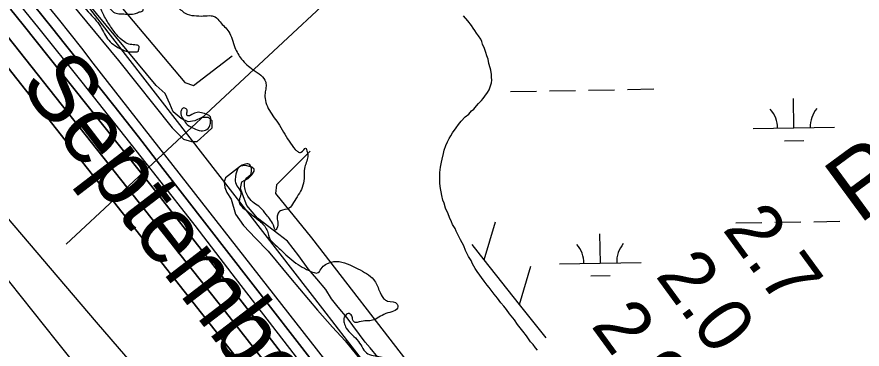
# Model space of a CAD drawing. Extents: x 3887375 to 3925618, y 296674 to 322633.
# Drawn here: x 3903484 to 3904521, y 303953 to 304360 of the extents above; entities that cross this region are included whole.
import ezdxf

# ---------------------------------------------------------------- set-up
doc = ezdxf.new("R2010")
doc.units = 0
for name, color, linetype in [('V-RIVR-EDGE', 7, 'Continuous'), ('V-RIVR-IDEN', 7, 'Continuous'), ('V-RIVR-JETY', 7, 'Continuous'), ('V-RIVR-RANG', 7, 'Continuous'), ('V-RIVR-RANG-IDEN', 7, 'Continuous'), ('V-RRAP-FSHR', 7, 'Continuous'), ('V-TOPO-DPTH', 7, 'Continuous'), ('V-TOPO-MAJR', 7, 'Continuous'), ('V-TOPO-MINR', 7, 'Continuous'), ('V-TOPO-WATR', 7, 'Continuous'), ('V-WETL-SWMP', 7, 'Continuous')]:
    doc.layers.add(name, color=color, linetype=linetype)

msp = doc.modelspace()

# ---------------------------------------------------------------- linework, layer by layer
at = {"layer": 'V-RIVR-EDGE'}
for points in [[(3903076.8, 304976.4), (3903099.6, 304951.7), (3903133.5, 304913.7), (3903157.3, 304882.8), (3903201.1, 304824.5), (3903232.9, 304785.1), (3903255.5, 304757.1), (3903311.1, 304686.2), (3903339, 304653.5), (3903361.5, 304623.5), (3903379.1, 304600.2), (3903404.6, 304571.6), (3903422.2, 304547.9), (3903438.8, 304529.2), (3903459, 304505.6), (3903478.9, 304488.2), (3903495.2, 304473.9), (3903506.8, 304465.6), (3903514.4, 304455.6), (3903517.7, 304442.9), (3903525, 304435.9), (3903528, 304430.3), (3903533.3, 304414.6), (3903540.6, 304402.3), (3903553.8, 304385), (3903573.4, 304364.3), (3903587.6, 304346.3), (3903597.9, 304330), (3903605.9, 304324), (3903619.5, 304318), (3903629.1, 304317.6), (3903632.8, 304318.3), (3903633.1, 304320.9), (3903633.5, 304324.3), (3903630.5, 304325.9), (3903622.8, 304326.6), (3903615.5, 304329.9), (3903606.2, 304338.3), (3903597.6, 304350.3), (3903589.3, 304364.3), (3903583.7, 304377.9), (3903578.4, 304391.9), (3903578.4, 304392.9), (3903580.1, 304393.2), (3903589.4, 304383.2), (3903599.7, 304368.6), (3903605.3, 304364.9), (3903612.6, 304364.2), (3903629.3, 304364.8), (3903634.2, 304366.5), (3903638.2, 304368.1), (3903639.3, 304373.8), (3903643.6, 304377.4), (3903648.9, 304379.1), (3903661.2, 304376.4), (3903666.5, 304381.4), (3903670.9, 304383.3), (3903678.8, 304383), (3903682.5, 304380.3), (3903681.5, 304372.3), (3903684.5, 304369.3), (3903690.1, 304365), (3903701.4, 304362), (3903712.4, 304361.6), (3903722, 304361.9), (3903727, 304360.6), (3903733, 304354.3), (3903743.6, 304342.3), (3903751.2, 304323), (3903759.5, 304308.6), (3903773.7, 304295.6), (3903789, 304280.3), (3903789.3, 304273.7), (3903788.3, 304266.7), (3903788.6, 304258), (3903792.2, 304248), (3903804.2, 304230.1), (3903817.7, 304208.1), (3903825.4, 304197.7), (3903828.4, 304195.1), (3903832.7, 304194.4), (3903838, 304199.4), (3903840, 304194.7), (3903840.6, 304188.7), (3903836.6, 304174.4), (3903836.3, 304162.1), (3903833.9, 304151.2), (3903823.2, 304132.6), (3903817.9, 304125.6), (3903807.2, 304122.3), (3903805.2, 304120.6), (3903803.2, 304116), (3903802.8, 304100.7), (3903801.2, 304098.7), (3903799.5, 304102), (3903789.9, 304117.7), (3903782.3, 304126.7), (3903774.7, 304132), (3903768, 304139), (3903763.1, 304152.3), (3903763.1, 304158), (3903770.8, 304167)], [(3903700.4, 304223.7), (3903709.7, 304220.6), (3903716.7, 304222.3), (3903721, 304228.9), (3903721.4, 304233.9), (3903721.1, 304237.9), (3903717.7, 304240.2), (3903703.1, 304242.9), (3903696.4, 304239.6), (3903692.8, 304239.3), (3903692.1, 304241.3), (3903692.5, 304246), (3903689.8, 304248.6), (3903687.5, 304248.6), (3903685.2, 304245.3), (3903684.8, 304241.3), (3903688.1, 304234.3)], [(3903688.1, 304234.3), (3903692.8, 304228.3), (3903700.4, 304223.7)], [(3903770.8, 304167), (3903771.4, 304174.6), (3903768.5, 304179.6), (3903762.5, 304179.3), (3903755.1, 304174.6), (3903752.1, 304164.7), (3903751.5, 304159), (3903754.8, 304151.4), (3903758.4, 304144.7), (3903757, 304137.4), (3903757, 304131.1), (3903762.3, 304125.4), (3903773.6, 304116.4), (3903785.6, 304106.1), (3903792.2, 304094.1), (3903793.5, 304088.8), (3903799.5, 304081.8), (3903811.4, 304070.8), (3903831.3, 304054.7), (3903842.3, 304049.1), (3903853.6, 304046.7), (3903858.3, 304053), (3903863.9, 304057.3), (3903875.9, 304060.3), (3903902.2, 304051.2), (3903921.7, 304037.9), (3903928.4, 304024.6), (3903933.7, 304014.9), (3903938.6, 304011.6), (3903950.6, 304007.9), (3903951.3, 304004.6), (3903936.6, 303996.3), (3903920, 303988), (3903913.3, 303987.4), (3903903.7, 303986.1), (3903899, 303985.4), (3903896, 303988.4), (3903894.7, 303993.7), (3903890.4, 303996.4), (3903886.4, 303993.4), (3903885, 303990.4), (3903885.4, 303984.8), (3903888, 303978.4), (3903902.9, 303962.1), (3903914.5, 303946.8), (3903923.5, 303944.4), (3903940.8, 303941.1), (3903950.1, 303937.7), (3903959.7, 303925.4), (3903966.3, 303909.8), (3903971.2, 303869.5), (3903974.8, 303858.9), (3903983.5, 303847.2), (3904004, 303830.5), (3904027.9, 303812.2), (3904040.9, 303805.5), (3904046.2, 303808.1), (3904059.2, 303805.4), (3904061.5, 303801.4), (3904072.1, 303774.5), (3904080.3, 303764.5), (3904085.7, 303761.8), (3904095.6, 303758.8), (3904101.9, 303751.5), (3904110.9, 303736.5), (3904111.8, 303719.2), (3904112.8, 303710.5), (3904123.4, 303704.5), (3904134.1, 303703.5), (3904145.7, 303701.5), (3904155.7, 303704.4), (3904162.7, 303703.8), (3904166, 303699.1), (3904166, 303693.8), (3904159, 303685.1), (3904146.3, 303676.9), (3904141, 303675.5), (3904131, 303680.2), (3904126.7, 303681.2), (3904126, 303679.2), (3904131.3, 303669.6), (3904135.9, 303648), (3904141.9, 303635), (3904147.5, 303628.3), (3904153.8, 303623.3), (3904159.5, 303621.6), (3904161.8, 303617.6), (3904170, 303592), (3904172.4, 303588.3), (3904176.3, 303587.7), (3904179.3, 303587.7), (3904182.7, 303583.7), (3904192.9, 303568), (3904202.2, 303556.3), (3904216.1, 303544), (3904230.8, 303534), (3904242.4, 303528), (3904251.3, 303516.3), (3904260.3, 303502), (3904274.8, 303473.4), (3904284.1, 303457.7), (3904300.4, 303440.4), (3904316.2, 303412.7), (3904327.5, 303389.4), (3904354, 303350.8), (3904376.9, 303327.5), (3904388.1, 303308.2), (3904408.4, 303282.2), (3904417, 303276.2), (3904425.9, 303261.5), (3904434.9, 303242.2), (3904460.1, 303210.5), (3904493.5, 303168.2), (3904499.5, 303156.2), (3904515.4, 303136.2), (3904535.3, 303109.9), (3904550.9, 303088.9), (3904578.1, 303056), (3904601.9, 303022), (3904623.1, 302991.7), (3904644, 302960.4), (3904673.8, 302922.4), (3904699.4, 302886.1), (3904723.2, 302853.7), (3904742.4, 302827.4), (3904786.2, 302772.8), (3904807.1, 302745.5), (3904837.2, 302707.5), (3904854.8, 302680.5), (3904867.1, 302662.5), (3904915.8, 302598.2), (3904946.6, 302556.9), (3904978.4, 302512.3), (3905022.2, 302457.3), (3905048.4, 302422.6), (3905069.2, 302392.3), (3905083.5, 302372.7), (3905098, 302354.4)]]:
    msp.add_spline(points, degree=3, dxfattribs=at)
at = {"layer": 'V-RIVR-JETY'}
for points in [[(3903510.2, 304426.2), (3903608.3, 304307.1), (3903674.1, 304224.5), (3903688.1, 304210.4), (3903697.9, 304207.6), (3903704.9, 304207.6), (3903717.6, 304218.8), (3903723.2, 304224.5), (3903723.2, 304232.9), (3903719, 304237.1), (3903710.5, 304237.1), (3903702.1, 304232.9), (3903693.7, 304231.5), (3903685.3, 304235.7), (3903675.5, 304244.1), (3903671.3, 304253.9), (3903665.7, 304266.5), (3903654.5, 304276.3), (3903472.4, 304496.3)], [(3903926.8, 303942.9), (3903917.2, 303954.2), (3903911.1, 303961.2), (3903889.2, 303990.9), (3903877.9, 304004), (3903870, 304014.5), (3903863, 304025.9), (3903851.6, 304039), (3903841.2, 304051.2), (3903829.8, 304067), (3903815.8, 304085.3), (3903805.3, 304093.2), (3903779.1, 304113.3), (3903766, 304129), (3903760.7, 304143), (3903758.1, 304150), (3903759.9, 304157.9), (3903762.5, 304159.6), (3903767.7, 304162.2), (3903772.1, 304166.6), (3903774.7, 304171), (3903774.7, 304173.6), (3903772.1, 304176.2), (3903764.2, 304178), (3903758.1, 304177.1), (3903739.8, 304163.1), (3903738, 304157.9), (3903738.9, 304150.9), (3903741.5, 304144.8), (3903746.8, 304136.9), (3903752, 304118.5), (3903761.6, 304104.6), (3903776.5, 304088.8), (3903792.2, 304073.1), (3903819.3, 304039.9), (3903852.5, 304000.5), (3903870.9, 303979.6), (3903886.6, 303963), (3903912.8, 303930.6)]]:
    msp.add_lwpolyline(points, dxfattribs=at)
at = {"layer": 'V-RIVR-RANG'}
msp.add_line((3904056.2, 304558.7), (3903544.1, 304081.5), dxfattribs=at)
at = {"layer": 'V-RRAP-FSHR'}
for p, q in [((3904057.2, 304062.3), (3904071.1, 304109.1)), ((3904100.7, 304007.5), (3904114.6, 304054.3))]:
    msp.add_line(p, q, dxfattribs=at)
for points in [[(3903045.7, 305153), (3903000.5, 305110.1), (3902999.7, 305092.9), (3903080.3, 305002.7), (3903213.4, 304858.1), (3903256.6, 304808.5), (3903352.6, 304698.4), (3903593.7, 304394.4), (3903689.6, 304280), (3903700.5, 304276.3), (3903747.8, 304312.8)], [(3903843.6, 304195.5), (3903802.2, 304154.3), (3903801.2, 304143.7), (3903845.4, 304089.4), (3903969.1, 303928.8), (3904084.5, 303767), (3904195.4, 303595), (3904241.1, 303521.1), (3904304, 303427.8), (3904364.7, 303340.8), (3904419.5, 303262.5), (3904542.9, 303102.6), (3904668, 302949.1), (3904792.2, 302791.8), (3904915.3, 302634.1), (3905037.8, 302475.9), (3905151.7, 302337.7)], [(3904057.2, 304062.3), (3904042.4, 304080.9)], [(3904100.7, 304007.5), (3904057.2, 304062.3)], [(3904133.4, 303966.4), (3904100.7, 304007.5)]]:
    msp.add_lwpolyline(points, dxfattribs=at)
at = {"layer": 'V-TOPO-DPTH'}
for points in [[(3904459.8, 303127.5), (3904230.9, 303434), (3904192.9, 303484.9), (3904154.7, 303535.7), (3904116.5, 303586.4), (3904078.1, 303637), (3904045.2, 303680.4), (3904023.2, 303709.3), (3904001.2, 303738.1), (3903979, 303766.9), (3903956.8, 303795.6), (3903662.9, 304174.5), (3903632.8, 304213.1), (3903602.6, 304251.6), (3903572.2, 304289.9), (3903541.7, 304328.2), (3903527.5, 304345.9), (3903504, 304375.1)], [(3903504, 304375.1), (3903527.5, 304345.9), (3903541.7, 304328.2), (3903572.2, 304289.9), (3903602.6, 304251.6), (3903632.8, 304213.1), (3903662.9, 304174.5), (3903956.8, 303795.6), (3903979, 303766.9), (3904001.2, 303738.1), (3904023.2, 303709.3), (3904045.2, 303680.4), (3904078.1, 303637), (3904116.5, 303586.4), (3904154.7, 303535.7), (3904192.9, 303484.9), (3904230.9, 303434), (3904459.8, 303127.5)], [(3904447.5, 303208.8), (3904408.5, 303260.4), (3904369.7, 303312.1), (3904331.3, 303364.2), (3904293.1, 303416.4), (3904050.2, 303750.3), (3904044.5, 303758), (3904038.8, 303765.8), (3904033.1, 303773.5), (3904027.4, 303781.1), (3903979.4, 303844.9), (3903949.6, 303884.4), (3903919.6, 303923.8), (3903889.5, 303963), (3903859.2, 304002.2), (3903567.5, 304378.2)], [(3904321.7, 303209.4), (3904292, 303251.2), (3904262.2, 303292.8), (3903976.6, 303689.9), (3903969.4, 303699.7), (3903962.3, 303709.5), (3903955, 303719.2), (3903947.7, 303728.9), (3903890.3, 303804.4), (3903854.2, 303851.7), (3903817.8, 303898.8), (3903781.2, 303945.7), (3903744.3, 303992.5), (3903456.7, 304355.3), (3903448.7, 304365.4)], [(3903448.7, 304365.4), (3903456.7, 304355.3), (3903744.3, 303992.5), (3903781.2, 303945.7), (3903817.8, 303898.8), (3903854.2, 303851.7), (3903890.3, 303804.4), (3903947.7, 303728.9), (3903955, 303719.2), (3903962.3, 303709.5), (3903969.4, 303699.7), (3903976.6, 303689.9), (3904262.2, 303292.8), (3904292, 303251.2), (3904321.7, 303209.4)], [(3903475.7, 304370.1), (3903491.3, 304350.7), (3903585.4, 304232.5), (3903647.8, 304153.8), (3903709.9, 304074.8), (3903771.6, 303995.4), (3903832.9, 303915.9), (3903952.1, 303760.2), (3903966.3, 303741.6), (3903980.5, 303722.9), (3903994.5, 303704.1), (3904008.5, 303685.3), (3904236.2, 303376.9), (3904274.8, 303324.5), (3904313.4, 303272.1), (3904352, 303219.7), (3904390.5, 303167.2)], [(3903475.7, 304370.1), (3903491.3, 304350.7), (3903585.4, 304232.5), (3903647.8, 304153.8), (3903709.9, 304074.8), (3903771.6, 303995.4), (3903832.9, 303915.9), (3903952.1, 303760.2), (3903966.3, 303741.6), (3903980.5, 303722.9), (3903994.5, 303704.1), (3904008.5, 303685.3), (3904236.2, 303376.9), (3904274.8, 303324.5), (3904313.4, 303272.1), (3904352, 303219.7), (3904390.5, 303167.2)], [(3904367, 303063.3), (3904004.8, 303611.4), (3903995.2, 303625.8), (3903985.4, 303640.2), (3903975.6, 303654.6), (3903965.6, 303668.8), (3903947.5, 303694.5), (3903944.5, 303698.5), (3903943.5, 303699.9), (3903935.7, 303710.2), (3903930.7, 303716.7), (3903925.7, 303723.1), (3903920.7, 303729.6), (3903915.7, 303736), (3903423.8, 304359.8), (3903422.1, 304362)], [(3903422.1, 304362), (3903423.8, 304359.8), (3903915.7, 303736), (3903920.7, 303729.6), (3903925.7, 303723.1), (3903930.7, 303716.7), (3903935.7, 303710.2), (3903943.5, 303699.9), (3903944.5, 303698.5), (3903947.5, 303694.5), (3903965.6, 303668.8), (3903975.6, 303654.6), (3903985.4, 303640.2), (3903995.2, 303625.8), (3904004.8, 303611.4), (3904367, 303063.3)]]:
    msp.add_lwpolyline(points, dxfattribs=at)
at = {"layer": 'V-TOPO-MAJR'}
msp.add_lwpolyline([(3904195.9, 303196.1), (3904142.3, 303270.9), (3904088.7, 303345.7), (3904035.1, 303420.4), (3903981.3, 303495.1), (3903882.1, 303632.9), (3903877.9, 303638.6), (3903873.6, 303644.3), (3903869.3, 303650), (3903864.9, 303655.6), (3903837.3, 303690.5), (3903818.9, 303713.4), (3903800.2, 303736), (3903781.1, 303758.3), (3903761.7, 303780.4), (3903727.1, 303819.1), (3903690.4, 303860.5), (3903653.8, 303902.1), (3903617.5, 303943.9), (3903581.3, 303985.8), (3903451.4, 304137.7)], dxfattribs=at)
at = {"layer": 'V-TOPO-MINR'}
for points in [[(3904127.3, 303194.1), (3904081.2, 303256), (3904035, 303317.7), (3903846.7, 303567.3), (3903832.7, 303585.6), (3903818.6, 303603.9), (3903804.4, 303622.1), (3903790.1, 303640.2), (3903704.2, 303747.7), (3903646.9, 303819.5), (3903589.5, 303891.2), (3903532.2, 303963), (3903474.8, 304034.7), (3903327.7, 304218.3), (3903308.7, 304242.1), (3903289.8, 304265.9), (3903270.9, 304289.7), (3903252.1, 304313.6), (3903172.5, 304414.6), (3903114.1, 304489.1), (3903056.1, 304563.9), (3902998.5, 304639.1), (3902941.2, 304714.5)], [(3904459.8, 303127.5), (3904230.9, 303434), (3904192.9, 303484.9), (3904154.7, 303535.7), (3904116.5, 303586.4), (3904078.1, 303637), (3904045.2, 303680.4), (3904023.2, 303709.3), (3904001.2, 303738.1), (3903979, 303766.9), (3903956.8, 303795.6), (3903662.9, 304174.5), (3903632.8, 304213.1), (3903602.6, 304251.6), (3903572.2, 304289.9), (3903541.7, 304328.2), (3903527.5, 304345.9), (3903504, 304375.1)], [(3904494.2, 303112.6), (3904117.7, 303609.6), (3904100.3, 303632.5), (3904082.9, 303655.4), (3904065.4, 303678.2), (3904047.9, 303701), (3904030.3, 303723.8), (3904012.7, 303746.6), (3903995, 303769.3), (3903977.3, 303791.9), (3903577.4, 304303.8), (3903563.1, 304321.9), (3903548.8, 304340), (3903534.5, 304358.1), (3903520, 304376.1)], [(3904321.7, 303209.4), (3904292, 303251.2), (3904262.2, 303292.8), (3903976.6, 303689.9), (3903969.4, 303699.7), (3903962.3, 303709.5), (3903955, 303719.2), (3903947.7, 303728.9), (3903890.3, 303804.4), (3903854.2, 303851.7), (3903817.8, 303898.8), (3903781.2, 303945.7), (3903744.3, 303992.5), (3903456.7, 304355.3), (3903448.7, 304365.4)], [(3904390.5, 303167.2), (3904352, 303219.7), (3904313.4, 303272.1), (3904274.8, 303324.5), (3904236.2, 303376.9), (3904008.5, 303685.3), (3903994.5, 303704.1), (3903980.5, 303722.9), (3903966.3, 303741.6), (3903952.1, 303760.2), (3903832.9, 303915.9), (3903771.6, 303995.4), (3903709.9, 304074.8), (3903647.8, 304153.8), (3903585.4, 304232.5), (3903491.3, 304350.7), (3903475.7, 304370.1)], [(3904456.6, 303104.5), (3904351, 303247.1), (3904291.1, 303327.8), (3904231.2, 303408.4), (3904171.2, 303489), (3904111, 303569.5), (3904026.2, 303682.9), (3904008.4, 303706.6), (3903990.5, 303730.2), (3903972.5, 303753.8), (3903954.4, 303777.4), (3903748, 304045.2), (3903702.3, 304104.3), (3903656.3, 304163.2), (3903610, 304221.8), (3903563.5, 304280.3), (3903509.2, 304348.3), (3903489.7, 304372.6)], [(3904367, 303063.3), (3904004.8, 303611.4), (3903995.2, 303625.8), (3903985.4, 303640.2), (3903975.6, 303654.6), (3903965.6, 303668.8), (3903947.5, 303694.5), (3903944.5, 303698.5), (3903943.5, 303699.9), (3903935.7, 303710.2), (3903930.7, 303716.7), (3903925.7, 303723.1), (3903920.7, 303729.6), (3903915.7, 303736), (3903423.8, 304359.8), (3903422.1, 304362)]]:
    msp.add_lwpolyline(points, dxfattribs=at)
at = {"layer": 'V-TOPO-WATR'}
msp.add_lwpolyline([(3904447.5, 303208.8), (3904408.5, 303260.4), (3904369.7, 303312.1), (3904331.3, 303364.2), (3904293.1, 303416.4), (3904050.2, 303750.3), (3904044.5, 303758), (3904038.8, 303765.8), (3904033.1, 303773.5), (3904027.4, 303781.1), (3903979.4, 303844.9), (3903949.6, 303884.4), (3903919.6, 303923.8), (3903889.5, 303963), (3903859.2, 304002.2), (3903567.5, 304378.2)], dxfattribs=at)
at = {"layer": 'V-WETL-SWMP'}
for p, q in [((3904037, 304355.5), (3904031.7, 304361.6)), ((3904041.5, 304349.8), (3904037, 304355.5)), ((3904043.7, 304346.8), (3904041.5, 304349.8)), ((3904045.9, 304343.8), (3904043.7, 304346.8)), ((3904047.7, 304340.7), (3904045.9, 304343.8)), ((3904050.4, 304337.2), (3904047.7, 304340.7)), ((3904053, 304333.3), (3904050.4, 304337.2)), ((3904054.4, 304330.3), (3904053, 304333.3)), ((3904055.3, 304327.2), (3904054.4, 304330.3)), ((3904057.5, 304321.5), (3904055.3, 304327.2)), ((3904059.4, 304316.7), (3904057.5, 304321.5)), ((3904060.7, 304312.8), (3904059.4, 304316.7)), ((3904062.1, 304308.5), (3904060.7, 304312.8)), ((3904063, 304303.2), (3904062.1, 304308.5)), ((3904064.8, 304298), (3904063, 304303.2)), ((3904065.3, 304294.9), (3904064.8, 304298)), ((3904066.2, 304289.7), (3904065.3, 304294.9)), ((3904066.3, 304286.6), (3904066.2, 304289.7)), ((3904066.7, 304282.7), (3904066.3, 304286.6)), ((3904066.3, 304279.6), (3904066.7, 304282.7)), ((3904061.2, 304267.7), (3904063.4, 304270.8)), ((3904063.4, 304270.8), (3904064.6, 304274.7)), ((3904064.6, 304274.7), (3904066.3, 304279.6)), ((3904185.4, 304270.6), (3904217.4, 304271.1)), ((3904233.4, 304271.4), (3904265.4, 304272)), ((3904056, 304260.2), (3904058.2, 304263.3)), ((3904058.2, 304263.3), (3904061.2, 304267.7)), ((3904089.4, 304268.9), (3904121.4, 304269.5)), ((3904137.4, 304269.8), (3904169.4, 304270.3)), ((3904044.4, 304247.4), (3904047.8, 304251.3)), ((3904047.8, 304251.3), (3904050.4, 304254)), ((3904050.4, 304254), (3904053.9, 304258)), ((3904053.9, 304258), (3904056, 304260.2)), ((3904437.5, 304224.2), (3904436.9, 304260.2)), ((3904033.9, 304237.6), (3904038.3, 304241.2)), ((3904038.3, 304241.2), (3904041.8, 304245.1)), ((3904041.8, 304245.1), (3904044.4, 304247.4)), ((3904025.7, 304228.3), (3904029.2, 304232.3)), ((3904029.2, 304232.3), (3904033.9, 304237.6)), ((3904018.4, 304218.2), (3904022.7, 304224.3)), ((3904022.7, 304224.3), (3904025.7, 304228.3)), ((3904387.5, 304223.3), (3904487.5, 304225)), ((3904012.4, 304207.1), (3904014.1, 304211.1)), ((3904014.1, 304211.1), (3904016.2, 304214.6)), ((3904016.2, 304214.6), (3904018.4, 304218.2)), ((3904425.8, 304208.5), (3904449.8, 304208.9)), ((3904008.1, 304197), (3904010.2, 304202.7)), ((3904010.2, 304202.7), (3904012.4, 304207.1)), ((3904005.6, 304186), (3904007.3, 304192.6)), ((3904007.3, 304192.6), (3904008.1, 304197)), ((3904003.5, 304175.9), (3904004.8, 304182.1)), ((3904004.8, 304182.1), (3904005.6, 304186)), ((3904002.7, 304169.4), (3904003.5, 304175.9)), ((3904002.8, 304165), (3904002.7, 304169.4)), ((3904002.8, 304161.5), (3904002.8, 304165)), ((3904002.9, 304155.8), (3904002.8, 304161.5)), ((3904003.8, 304149.7), (3904002.9, 304155.8)), ((3904004.3, 304145.7), (3904003.8, 304149.7)), ((3904005.2, 304141.4), (3904004.3, 304145.7)), ((3904006.6, 304135.7), (3904005.2, 304141.4)), ((3904008, 304131.7), (3904006.6, 304135.7)), ((3904009.8, 304125.6), (3904008, 304131.7)), ((3904012.9, 304118.7), (3904009.8, 304125.6)), ((3904014.7, 304114.3), (3904012.9, 304118.7)), ((3904017, 304109.1), (3904014.7, 304114.3)), ((3904018.3, 304105.6), (3904017, 304109.1)), ((3904021.5, 304100.8), (3904018.3, 304105.6)), ((3904366.1, 304107.5), (3904398.1, 304108)), ((3904414.1, 304108.3), (3904446.1, 304108.9)), ((3904462.1, 304109.1), (3904494.1, 304109.7)), ((3904022.8, 304097.3), (3904021.5, 304100.8)), ((3904025.9, 304091.6), (3904022.8, 304097.3)), ((3904028.2, 304086.8), (3904025.9, 304091.6)), ((3904032.2, 304079.4), (3904028.2, 304086.8)), ((3904199.9, 304058.2), (3904199.3, 304094.2)), ((3904034.5, 304073.8), (3904032.2, 304079.4)), ((3904038, 304066.4), (3904034.5, 304073.8)), ((3904041.2, 304061.6), (3904038, 304066.4)), ((3904043, 304057.2), (3904041.2, 304061.6)), ((3904046.1, 304051.6), (3904043, 304057.2)), ((3904149.9, 304057.3), (3904249.9, 304059.1)), ((3904048.8, 304048.1), (3904046.1, 304051.6)), ((3904051.9, 304043.3), (3904048.8, 304048.1)), ((3904054.1, 304040.7), (3904051.9, 304043.3)), ((3904188.1, 304042.6), (3904212.1, 304043)), ((3904057.2, 304035.9), (3904054.1, 304040.7)), ((3904060.8, 304031.1), (3904057.2, 304035.9)), ((3904063.4, 304028.1), (3904060.8, 304031.1)), ((3904067, 304023.3), (3904063.4, 304028.1)), ((3904069.7, 304020.3), (3904067, 304023.3)), ((3904073.7, 304015.1), (3904069.7, 304020.3)), ((3904077.7, 304009.4), (3904073.7, 304015.1)), ((3904081.2, 304005.5), (3904077.7, 304009.4)), ((3904084.8, 304001.2), (3904081.2, 304005.5)), ((3904088.3, 303996), (3904084.8, 304001.2)), ((3904094.5, 303988.6), (3904088.3, 303996)), ((3904098.1, 303982.9), (3904094.5, 303988.6)), ((3904104.8, 303974.7), (3904098.1, 303982.9)), ((3904109.2, 303969), (3904104.8, 303974.7)), ((3904114.1, 303961.6), (3904109.2, 303969)), ((3904117.2, 303958.2), (3904114.1, 303961.6)), ((3904120.3, 303954.3), (3904117.2, 303958.2)), ((3904122.6, 303951.2), (3904120.3, 303954.3))]:
    msp.add_line(p, q, dxfattribs=at)
for centre, start, end in [((3904382.3, 304223.7), 0.2115, 41.7552), ((3904492.8, 304225.6), 140.2115, 181.7552), ((3904144.6, 304057.7), 0.2115, 41.7552), ((3904255.1, 304059.6), 140.2115, 181.7552)]:
    msp.add_arc(centre, 35.2, start, end, dxfattribs=at)

# ---------------------------------------------------------------- texts
at = {"layer": 'V-RIVR-IDEN'}
msp.add_text('September     2012', height=83, rotation=307.4526, dxfattribs=at).set_placement((3903485.2, 304277.5))
at = {"layer": 'V-RIVR-RANG'}
for s, p in [('2.7', (3904348.9, 304099.8)), ('2.0', (3904266.6, 304042.9)), ('2.9', (3904187.5, 303981.5))]:
    msp.add_text(s, height=67, rotation=306.1683, dxfattribs=at).set_placement(p)
at = {"layer": 'V-RIVR-RANG-IDEN'}
msp.add_text('R-14.1', height=83, rotation=36.3108, dxfattribs=at).set_placement((3904517.5, 304105))

doc.saveas('drawing.dxf')
